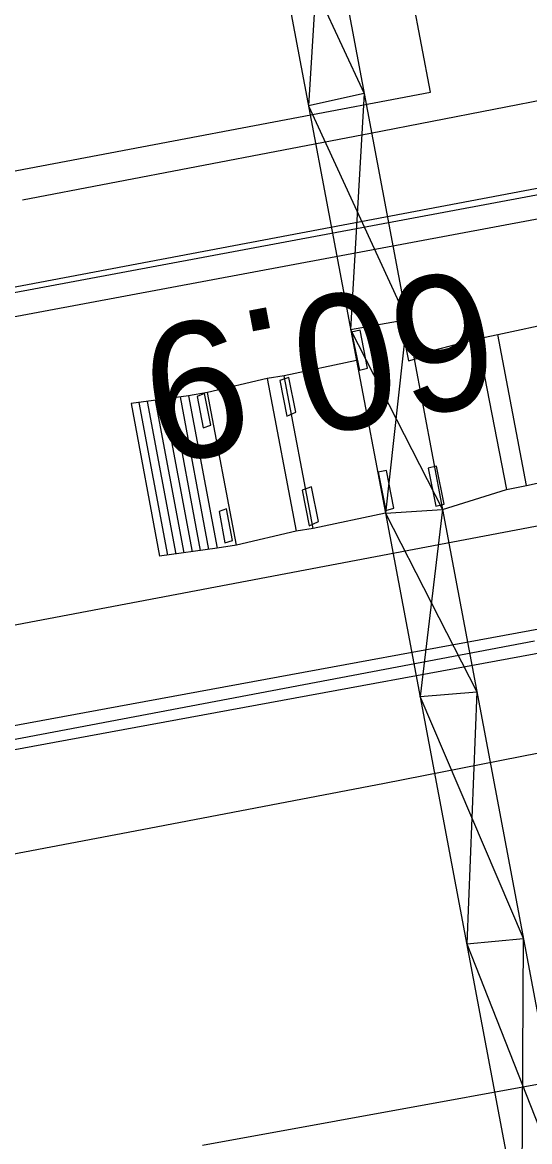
# Model space of a CAD drawing. Extents: x 6541740 to 6566395, y 5525066 to 5530361.
# Drawn here: x 6557339.56 to 6557347.04, y 5526179.82 to 5526196.34 of the extents above; entities that cross this region are included whole.
import ezdxf

# ---------------------------------------------------------------- set-up
doc = ezdxf.new("R2010")
doc.units = 0
for name, color, linetype in [('TOR_PRZEK_P-komponent', 7, 'Continuous'), ('TOR_PRZEK_P-pomoc', 7, 'Continuous'), ('TOR_PS_T-rowy otwarte nieumocnione', 7, 'Continuous'), ('TOR_PS_T-umocnienia skarp', 7, 'Continuous'), ('TOR_RAMKI-ramka+tabelka 1', 7, 'Continuous')]:
    doc.layers.add(name, color=color, linetype=linetype)

msp = doc.modelspace()

# ---------------------------------------------------------------- linework, layer by layer
at = {"layer": 'TOR_PRZEK_P-komponent'}
for p, q in [((6557416.454, 5526207.025), (6557145.327, 5526155.632)), ((6557373.207, 5526193.841), (6557274.957, 5526175.217))]:
    msp.add_line(p, q, dxfattribs=at)
at = {"layer": 'TOR_PRZEK_P-pomoc'}
for p, q in [((6557345.581, 5526195.311), (6557343.874, 5526204.317)), ((6557345.581, 5526195.311), (6557343.874, 5526204.317)), ((6557296.456, 5526185.999), (6557345.581, 5526195.311)), ((6557296.456, 5526185.999), (6557345.581, 5526195.311)), ((6557347.117, 5526187.205), (6557297.992, 5526177.893)), ((6557347.117, 5526187.205), (6557297.992, 5526177.893))]:
    msp.add_line(p, q, dxfattribs=at)
at = {"layer": 'TOR_PS_T-rowy otwarte nieumocnione'}
msp.add_line((6557345.428, 5526186.387), (6557346.267, 5526186.455), dxfattribs=at)
msp.add_line((6557345.428, 5526186.387), (6557346.267, 5526186.455), dxfattribs=at)
for points in [[(6557376.638, 5526200.785), (6557375.795, 5526200.665), (6557374.667, 5526200.5), (6557374.107, 5526200.399), (6557373.392, 5526200.24), (6557371.975, 5526199.874), (6557371.972, 5526199.873), (6557370.621, 5526199.541), (6557369.718, 5526199.337), (6557367.904, 5526198.962), (6557366.995, 5526198.789), (6557365.172, 5526198.465), (6557359.69, 5526197.556), (6557359.69, 5526197.556), (6557358.323, 5526197.319), (6557355.593, 5526196.822), (6557352.868, 5526196.302), (6557347.423, 5526195.232), (6557347.423, 5526195.232), (6557344.696, 5526194.701), (6557339.563, 5526193.715)], [(6557376.638, 5526200.785), (6557375.795, 5526200.665), (6557374.667, 5526200.5), (6557374.107, 5526200.399), (6557373.392, 5526200.24), (6557371.975, 5526199.874), (6557371.972, 5526199.873), (6557370.621, 5526199.541), (6557369.718, 5526199.337), (6557367.904, 5526198.962), (6557366.995, 5526198.789), (6557365.172, 5526198.465), (6557359.69, 5526197.556), (6557359.69, 5526197.556), (6557358.323, 5526197.319), (6557355.593, 5526196.822), (6557352.868, 5526196.302), (6557347.423, 5526195.232), (6557347.423, 5526195.232), (6557344.696, 5526194.701), (6557339.563, 5526193.715)], [(6557377.901, 5526194.122), (6557373.333, 5526192.644), (6557370.676, 5526191.76), (6557367.133, 5526190.579), (6557365.359, 5526190.004), (6557363.582, 5526189.447), (6557362.691, 5526189.178), (6557361.354, 5526188.789), (6557361.352, 5526188.788), (6557359.98, 5526188.409), (6557359.064, 5526188.167), (6557357.226, 5526187.705), (6557356.306, 5526187.484), (6557354.461, 5526187.059), (6557352.612, 5526186.655), (6557351.378, 5526186.395), (6557348.907, 5526185.89), (6557348.906, 5526185.89), (6557344.905, 5526185.102), (6557341.33, 5526184.421)], [(6557377.901, 5526194.122), (6557373.333, 5526192.644), (6557370.676, 5526191.76), (6557367.133, 5526190.579), (6557365.359, 5526190.004), (6557363.582, 5526189.447), (6557362.691, 5526189.178), (6557361.354, 5526188.789), (6557361.352, 5526188.788), (6557359.98, 5526188.409), (6557359.064, 5526188.167), (6557357.226, 5526187.705), (6557356.306, 5526187.484), (6557354.461, 5526187.059), (6557352.612, 5526186.655), (6557351.378, 5526186.395), (6557348.907, 5526185.89), (6557348.906, 5526185.89), (6557344.905, 5526185.102), (6557341.33, 5526184.421)], [(6557345.332, 5526191.422), (6557346.27, 5526191.67), (6557346.572, 5526191.73), (6557347.446, 5526191.92), (6557347.738, 5526191.979), (6557348.57, 5526192.152)], [(6557345.332, 5526191.422), (6557346.27, 5526191.67), (6557346.572, 5526191.73), (6557347.446, 5526191.92), (6557347.738, 5526191.979), (6557348.57, 5526192.152)], [(6557341.33, 5526184.421), (6557336.894, 5526183.575), (6557336.894, 5526183.575), (6557324.684, 5526181.24), (6557324.684, 5526181.24), (6557311.559, 5526178.754)], [(6557341.33, 5526184.421), (6557336.894, 5526183.575), (6557336.894, 5526183.575), (6557324.684, 5526181.24), (6557324.684, 5526181.24), (6557311.559, 5526178.754)], [(6557342.216, 5526179.762), (6557350.052, 5526181.191), (6557362.312, 5526183.615)], [(6557342.216, 5526179.762), (6557350.052, 5526181.191), (6557362.312, 5526183.615)]]:
    msp.add_lwpolyline(points, dxfattribs=at)
for points in [[(6557345.378, 5526191.376), (6557345.268, 5526191.936), (6557345.144, 5526191.907), (6557345.258, 5526191.345)], [(6557345.378, 5526191.376), (6557345.268, 5526191.936), (6557345.144, 5526191.907), (6557345.258, 5526191.345)], [(6557344.652, 5526191.237), (6557344.542, 5526191.797), (6557344.418, 5526191.768), (6557344.532, 5526191.206)], [(6557344.652, 5526191.237), (6557344.542, 5526191.797), (6557344.418, 5526191.768), (6557344.532, 5526191.206)], [(6557343.494, 5526191.099), (6557343.358, 5526191.052), (6557343.463, 5526190.524), (6557343.597, 5526190.586)], [(6557343.494, 5526191.099), (6557343.358, 5526191.052), (6557343.463, 5526190.524), (6557343.597, 5526190.586)], [(6557345.041, 5526189.166), (6557344.931, 5526189.726), (6557344.807, 5526189.697), (6557344.921, 5526189.135)], [(6557345.041, 5526189.166), (6557344.931, 5526189.726), (6557344.807, 5526189.697), (6557344.921, 5526189.135)], [(6557345.782, 5526189.226), (6557345.672, 5526189.786), (6557345.548, 5526189.757), (6557345.661, 5526189.195)], [(6557345.782, 5526189.226), (6557345.672, 5526189.786), (6557345.548, 5526189.757), (6557345.661, 5526189.195)], [(6557343.825, 5526189.482), (6557343.689, 5526189.435), (6557343.794, 5526188.908), (6557343.928, 5526188.97)], [(6557343.825, 5526189.482), (6557343.689, 5526189.435), (6557343.794, 5526188.908), (6557343.928, 5526188.97)], [(6557342.573, 5526189.16), (6557342.462, 5526189.118), (6557342.549, 5526188.654), (6557342.662, 5526188.691)], [(6557342.573, 5526189.16), (6557342.462, 5526189.118), (6557342.549, 5526188.654), (6557342.662, 5526188.691)]]:
    msp.add_lwpolyline(points, close=True, dxfattribs=at)
at = {"layer": 'TOR_PS_T-umocnienia skarp'}
for p, q in [((6557343.16, 5526198.399), (6557344.603, 5526195.29)), ((6557343.16, 5526198.399), (6557344.603, 5526195.29)), ((6557343.996, 5526198.497), (6557343.781, 5526195.107)), ((6557343.996, 5526198.497), (6557343.781, 5526195.107)), ((6557344.603, 5526195.29), (6557343.781, 5526195.107)), ((6557344.603, 5526195.29), (6557343.781, 5526195.107)), ((6557344.603, 5526195.29), (6557344.402, 5526191.807)), ((6557344.603, 5526195.29), (6557344.402, 5526191.807)), ((6557343.781, 5526195.107), (6557345.231, 5526191.954)), ((6557343.781, 5526195.107), (6557345.231, 5526191.954)), ((6557344.402, 5526191.807), (6557345.231, 5526191.954)), ((6557344.402, 5526191.807), (6557345.231, 5526191.954)), ((6557345.231, 5526191.954), (6557344.919, 5526189.094)), ((6557345.231, 5526191.954), (6557344.919, 5526189.094)), ((6557344.402, 5526191.807), (6557345.76, 5526189.148)), ((6557344.402, 5526191.807), (6557345.76, 5526189.148)), ((6557346.27, 5526191.67), (6557346.702, 5526189.443)), ((6557346.27, 5526191.67), (6557346.702, 5526189.443)), ((6557346.997, 5526189.502), (6557346.572, 5526191.73)), ((6557346.997, 5526189.502), (6557346.572, 5526191.73)), ((6557343.851, 5526188.87), (6557343.425, 5526191.123)), ((6557343.851, 5526188.87), (6557343.425, 5526191.123)), ((6557343.171, 5526191.082), (6557343.599, 5526188.83)), ((6557343.171, 5526191.082), (6557343.599, 5526188.83)), ((6557342.07, 5526188.525), (6557341.648, 5526190.778)), ((6557342.07, 5526188.525), (6557341.648, 5526190.778)), ((6557342.191, 5526188.541), (6557341.77, 5526190.795)), ((6557342.191, 5526188.541), (6557341.77, 5526190.795)), ((6557342.312, 5526188.558), (6557341.893, 5526190.812)), ((6557342.312, 5526188.558), (6557341.893, 5526190.812)), ((6557342.011, 5526190.828), (6557342.433, 5526188.575)), ((6557342.011, 5526190.828), (6557342.433, 5526188.575)), ((6557342.719, 5526188.624), (6557342.29, 5526190.876)), ((6557342.719, 5526188.624), (6557342.29, 5526190.876)), ((6557341.164, 5526190.711), (6557341.584, 5526188.457)), ((6557341.164, 5526190.711), (6557341.584, 5526188.457)), ((6557341.707, 5526188.474), (6557341.285, 5526190.727)), ((6557341.707, 5526188.474), (6557341.285, 5526190.727)), ((6557341.828, 5526188.491), (6557341.406, 5526190.744)), ((6557341.828, 5526188.491), (6557341.406, 5526190.744)), ((6557341.949, 5526188.508), (6557341.527, 5526190.761)), ((6557341.949, 5526188.508), (6557341.527, 5526190.761)), ((6557344.919, 5526189.094), (6557345.76, 5526189.148)), ((6557344.919, 5526189.094), (6557345.76, 5526189.148)), ((6557345.76, 5526189.148), (6557345.428, 5526186.387)), ((6557345.76, 5526189.148), (6557345.428, 5526186.387)), ((6557344.919, 5526189.094), (6557346.267, 5526186.455)), ((6557344.919, 5526189.094), (6557346.267, 5526186.455)), ((6557346.115, 5526182.735), (6557346.953, 5526182.813)), ((6557346.115, 5526182.735), (6557346.953, 5526182.813))]:
    msp.add_line(p, q, dxfattribs=at)
for points in [[(6557344.193, 5526197.466), (6557345.332, 5526191.422), (6557345.76, 5526189.148), (6557355.245, 5526138.776)], [(6557344.193, 5526197.466), (6557345.332, 5526191.422), (6557345.76, 5526189.148), (6557355.245, 5526138.776)], [(6557343.363, 5526197.325), (6557344.489, 5526191.346), (6557344.919, 5526189.094), (6557354.417, 5526138.626)], [(6557343.363, 5526197.325), (6557344.489, 5526191.346), (6557344.919, 5526189.094), (6557354.417, 5526138.626)], [(6557359.945, 5526196.126), (6557347.671, 5526193.887), (6557339.81, 5526192.417)], [(6557359.945, 5526196.126), (6557347.671, 5526193.887), (6557339.81, 5526192.417)], [(6557360.01, 5526195.782), (6557347.736, 5526193.543), (6557339.875, 5526192.073)], [(6557360.01, 5526195.782), (6557347.736, 5526193.543), (6557339.875, 5526192.073)], [(6557339.81, 5526192.416), (6557335.386, 5526191.591), (6557323.119, 5526189.156), (6557310.025, 5526186.754)], [(6557339.81, 5526192.416), (6557335.386, 5526191.591), (6557323.119, 5526189.156), (6557310.025, 5526186.754)], [(6557339.875, 5526192.072), (6557335.451, 5526191.247), (6557323.184, 5526188.812), (6557310.09, 5526186.41)], [(6557339.875, 5526192.072), (6557335.451, 5526191.247), (6557323.184, 5526188.812), (6557310.09, 5526186.41)], [(6557344.489, 5526191.346), (6557343.425, 5526191.123), (6557343.171, 5526191.082), (6557342.29, 5526190.876), (6557342.011, 5526190.828), (6557341.164, 5526190.711)], [(6557344.489, 5526191.346), (6557343.425, 5526191.123), (6557343.171, 5526191.082), (6557342.29, 5526190.876), (6557342.011, 5526190.828), (6557341.164, 5526190.711)], [(6557340.984, 5526186.244), (6557348.836, 5526187.692), (6557361.004, 5526190.482)], [(6557340.984, 5526186.244), (6557348.836, 5526187.692), (6557361.004, 5526190.482)], [(6557341.049, 5526185.9), (6557348.901, 5526187.348), (6557361.07, 5526190.138)], [(6557341.049, 5526185.9), (6557348.901, 5526187.348), (6557361.07, 5526190.138)], [(6557345.76, 5526189.148), (6557346.702, 5526189.443), (6557346.997, 5526189.502), (6557347.871, 5526189.693), (6557348.163, 5526189.751), (6557348.991, 5526189.932)], [(6557345.76, 5526189.148), (6557346.702, 5526189.443), (6557346.997, 5526189.502), (6557347.871, 5526189.693), (6557348.163, 5526189.751), (6557348.991, 5526189.932)], [(6557344.919, 5526189.094), (6557343.851, 5526188.87), (6557343.599, 5526188.83), (6557342.719, 5526188.624), (6557342.433, 5526188.575), (6557341.584, 5526188.457)], [(6557344.919, 5526189.094), (6557343.851, 5526188.87), (6557343.599, 5526188.83), (6557342.719, 5526188.624), (6557342.433, 5526188.575), (6557341.584, 5526188.457)], [(6557355.127, 5526139.403), (6557353.516, 5526143.414), (6557353.569, 5526147.675), (6557351.85, 5526152.268), (6557351.872, 5526156.69), (6557350.226, 5526160.895), (6557350.191, 5526165.617), (6557348.548, 5526169.812), (6557348.609, 5526174.018), (6557346.93, 5526178.407), (6557346.953, 5526182.813), (6557345.428, 5526186.387)], [(6557355.127, 5526139.403), (6557353.516, 5526143.414), (6557353.569, 5526147.675), (6557351.85, 5526152.268), (6557351.872, 5526156.69), (6557350.226, 5526160.895), (6557350.191, 5526165.617), (6557348.548, 5526169.812), (6557348.609, 5526174.018), (6557346.93, 5526178.407), (6557346.953, 5526182.813), (6557345.428, 5526186.387)], [(6557346.267, 5526186.455), (6557346.115, 5526182.735), (6557347.748, 5526178.587), (6557347.775, 5526173.919), (6557349.37, 5526169.973), (6557349.361, 5526165.489), (6557351.066, 5526160.967), (6557351.026, 5526156.643), (6557352.673, 5526152.435), (6557352.746, 5526147.503), (6557354.333, 5526143.618), (6557354.278, 5526139.368)], [(6557346.267, 5526186.455), (6557346.115, 5526182.735), (6557347.748, 5526178.587), (6557347.775, 5526173.919), (6557349.37, 5526169.973), (6557349.361, 5526165.489), (6557351.066, 5526160.967), (6557351.026, 5526156.643), (6557352.673, 5526152.435), (6557352.746, 5526147.503), (6557354.333, 5526143.618), (6557354.278, 5526139.368)], [(6557311.22, 5526180.536), (6557324.33, 5526183.057), (6557336.53, 5526185.423), (6557340.984, 5526186.244)], [(6557311.22, 5526180.536), (6557324.33, 5526183.057), (6557336.53, 5526185.423), (6557340.984, 5526186.244)], [(6557311.285, 5526180.192), (6557324.395, 5526182.713), (6557336.595, 5526185.079), (6557341.049, 5526185.9)], [(6557311.285, 5526180.192), (6557324.395, 5526182.713), (6557336.595, 5526185.079), (6557341.049, 5526185.9)]]:
    msp.add_lwpolyline(points, dxfattribs=at)
for points in [[(6557345.378, 5526191.376), (6557345.268, 5526191.936), (6557345.144, 5526191.907), (6557345.258, 5526191.345)], [(6557345.378, 5526191.376), (6557345.268, 5526191.936), (6557345.144, 5526191.907), (6557345.258, 5526191.345)], [(6557344.652, 5526191.237), (6557344.542, 5526191.797), (6557344.418, 5526191.768), (6557344.532, 5526191.206)], [(6557344.652, 5526191.237), (6557344.542, 5526191.797), (6557344.418, 5526191.768), (6557344.532, 5526191.206)], [(6557343.494, 5526191.099), (6557343.358, 5526191.052), (6557343.463, 5526190.524), (6557343.597, 5526190.586)], [(6557343.494, 5526191.099), (6557343.358, 5526191.052), (6557343.463, 5526190.524), (6557343.597, 5526190.586)], [(6557342.25, 5526190.86), (6557342.139, 5526190.818), (6557342.227, 5526190.355), (6557342.339, 5526190.392)], [(6557342.25, 5526190.86), (6557342.139, 5526190.818), (6557342.227, 5526190.355), (6557342.339, 5526190.392)], [(6557342.25, 5526190.86), (6557342.139, 5526190.818), (6557342.227, 5526190.355), (6557342.339, 5526190.392)], [(6557342.25, 5526190.86), (6557342.139, 5526190.818), (6557342.227, 5526190.355), (6557342.339, 5526190.392)], [(6557345.041, 5526189.166), (6557344.931, 5526189.726), (6557344.807, 5526189.697), (6557344.921, 5526189.135)], [(6557345.041, 5526189.166), (6557344.931, 5526189.726), (6557344.807, 5526189.697), (6557344.921, 5526189.135)], [(6557345.782, 5526189.226), (6557345.672, 5526189.786), (6557345.548, 5526189.757), (6557345.661, 5526189.195)], [(6557345.782, 5526189.226), (6557345.672, 5526189.786), (6557345.548, 5526189.757), (6557345.661, 5526189.195)], [(6557343.825, 5526189.482), (6557343.689, 5526189.435), (6557343.794, 5526188.908), (6557343.928, 5526188.97)], [(6557343.825, 5526189.482), (6557343.689, 5526189.435), (6557343.794, 5526188.908), (6557343.928, 5526188.97)], [(6557342.573, 5526189.16), (6557342.462, 5526189.118), (6557342.549, 5526188.654), (6557342.662, 5526188.691)], [(6557342.573, 5526189.16), (6557342.462, 5526189.118), (6557342.549, 5526188.654), (6557342.662, 5526188.691)]]:
    msp.add_lwpolyline(points, close=True, dxfattribs=at)

# ---------------------------------------------------------------- texts
at = {"layer": 'TOR_RAMKI-ramka+tabelka 1'}
msp.add_text('60.9', height=2, rotation=190.7691, dxfattribs=at).set_placement((6557346.318, 5526192.734))

doc.saveas('drawing.dxf')
